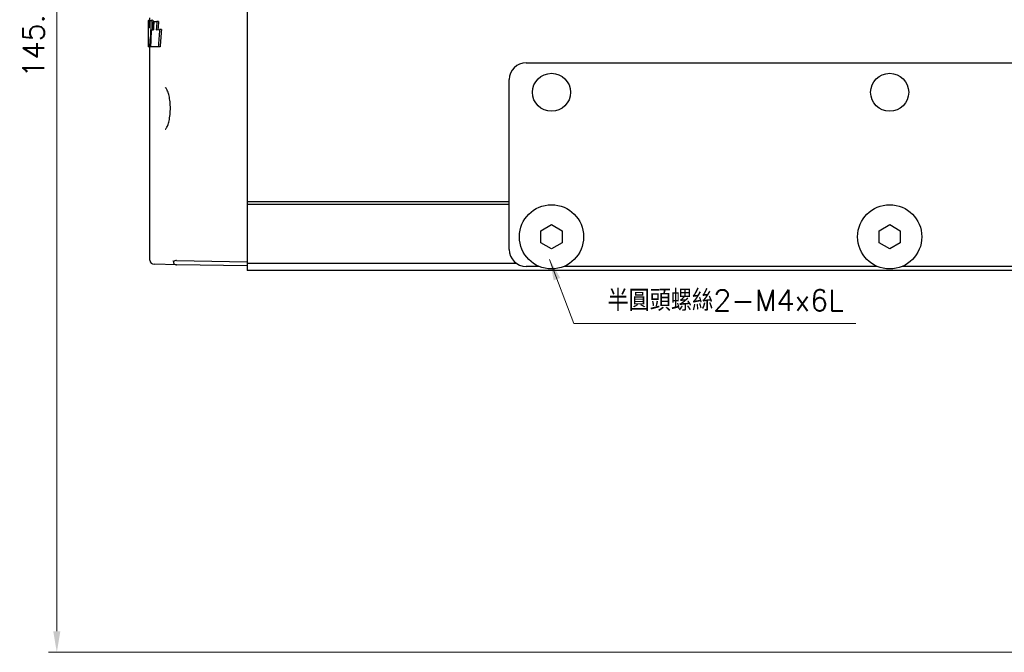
# Model space of a CAD drawing. Header units: millimetres. Extents: x 399 to 6233, y -1870 to 1602.
# Tile 454 of 656: x 5407 to 5524, y -272 to -197. Entities that reach past the tile are written whole.
import ezdxf

# ---------------------------------------------------------------- set-up
doc = ezdxf.new("R2010")
doc.units = ezdxf.units.MM
for name, color, linetype, lineweight in [('AM_0', 7, 'Continuous', 50), ('AM_5', 3, 'Continuous', 25), ('可見 (ISO)', 7, 'Continuous', 25)]:
    doc.layers.add(name, color=color, linetype=linetype, lineweight=lineweight)
doc.styles.add('尺寸標註', font='romans.shx', dxfattribs={"bigfont": 'CHINESET.SHX'})
doc.dimstyles.new('CNS1', dxfattribs={"dimtxt": 2.5, "dimasz": 2.5, "dimexe": 1, "dimexo": 1, "dimgap": 1.5, "dimtad": 1, "dimtoh": 1, "dimdec": 1, "dimdsep": 46, "dimtxsty": '尺寸標註', "dimcen": 0, "dimclrd": 2, "dimclre": 2, "dimclrt": 1, "dimadec": 0, "dimazin": 2, "dimtp": 0.1, "dimtm": 0.1, "dimtfac": 0.71, "dimtdec": 1, "dimtmove": 0, "dimatfit": 0, "dimfxl": 0, "dimlwd": 13, "dimlwe": 13, "dimarcsym": 0})
doc.dimstyles.new('CNS1$0', dxfattribs={"dimtxt": 2.5, "dimasz": 2.5, "dimexe": 1, "dimexo": 1, "dimgap": 1.5, "dimtad": 1, "dimtoh": 1, "dimdec": 1, "dimdsep": 46, "dimtxsty": '尺寸標註', "dimcen": 0, "dimclrd": 2, "dimclre": 2, "dimclrt": 1, "dimadec": 0, "dimazin": 2, "dimtp": 0.1, "dimtm": 0.1, "dimtfac": 0.71, "dimtdec": 1, "dimtmove": 0, "dimatfit": 0, "dimfxl": 0, "dimlwd": 13, "dimlwe": 13, "dimarcsym": 0})

# ---------------------------------------------------------------- blocks, each defined once
blk = doc.blocks.new('*D362')
at = {"layer": 'AM_5', "color": 2, "lineweight": 13}
for p, q in [((5460.18, -126.25), (5410.83, -126.25)), ((5411.83, -128.75), (5411.83, -269.43)), ((5570.34, -271.93), (5410.83, -271.93))]:
    blk.add_line(p, q, dxfattribs=at)
at = {"layer": 'AM_5', "color": 2, "lineweight": -2}
for points in [[(5411.41, -128.75), (5412.25, -128.75), (5411.83, -126.25)], [(5411.41, -269.43), (5412.25, -269.43), (5411.83, -271.93)]]:
    blk.add_solid(points, dxfattribs=at)
at = {"layer": 'Defpoints', "color": 0, "lineweight": -2}
for p in [(5461.18, -126.25), (5411.83, -271.93), (5571.34, -271.93)]:
    blk.add_point(p, dxfattribs=at)
at = {"layer": 'AM_5', "color": 1, "insert": (5409.08, -199.09), "char_height": 2.5, "attachment_point": 5, "rotation": 90, "style": '尺寸標註'}
blk.add_mtext('145.7', dxfattribs=at)

msp = doc.modelspace()

# ---------------------------------------------------------------- linework, layer by layer
at = {"layer": '可見 (ISO)'}
for p, q in [((5434.342, -192.297), (5434.342, -218.625)), ((5422.642, -197.133), (5422.687, -197.132)), ((5422.642, -197.283), (5422.642, -200.121)), ((5422.776, -197.13), (5422.687, -197.132)), ((5422.776, -197.13), (5422.973, -197.127)), ((5422.842, -197.129), (5422.842, -196.819)), ((5423.175, -197.123), (5422.973, -197.127)), ((5423.301, -197.259), (5423.657, -197.252)), ((5423.863, -197.249), (5423.657, -197.252)), ((5422.675, -198.019), (5422.755, -198.018)), ((5422.96, -199.1), (5422.901, -199.099)), ((5422.993, -198.244), (5423.248, -198.239)), ((5423.59, -198.233), (5423.995, -198.226)), ((5424.202, -198.223), (5423.995, -198.226)), ((5422.771, -200.257), (5422.644, -200.255)), ((5422.917, -200.26), (5422.771, -200.257)), ((5422.842, -225.505), (5422.842, -200.258)), ((5423.834, -200.276), (5422.917, -200.26)), ((5424.04, -200.279), (5423.834, -200.276)), ((5467.342, -202.147), (5568.342, -202.147)), ((5465.342, -224.247), (5465.342, -204.147)), ((5434.342, -218.625), (5434.342, -218.925)), ((5465.342, -218.625), (5434.342, -218.625)), ((5434.342, -218.925), (5434.342, -225.925)), ((5465.342, -218.925), (5434.342, -218.925)), ((5469.092, -222.026), (5470.342, -221.304)), ((5469.092, -223.469), (5469.092, -222.026)), ((5470.342, -221.304), (5471.592, -222.026)), ((5471.592, -222.026), (5471.592, -223.469)), ((5509.092, -222.026), (5510.342, -221.304)), ((5509.092, -223.469), (5509.092, -222.026)), ((5510.342, -221.304), (5511.592, -222.026)), ((5511.592, -222.026), (5511.592, -223.469)), ((5470.342, -224.191), (5469.092, -223.469)), ((5471.592, -223.469), (5470.342, -224.191)), ((5510.342, -224.191), (5509.092, -223.469)), ((5511.592, -223.469), (5510.342, -224.191)), ((5426, -225.552), (5434.342, -225.697)), ((5434.342, -225.925), (5434.342, -226.747)), ((5466.253, -225.925), (5434.342, -225.925)), ((5425.999, -226.052), (5423.333, -226.005)), ((5434.342, -226.197), (5425.999, -226.052)), ((5547.342, -226.747), (5434.342, -226.747)), ((5468.862, -226.247), (5467.342, -226.247)), ((5508.862, -226.247), (5471.821, -226.247)), ((5565.342, -226.247), (5511.821, -226.247))]:
    msp.add_line(p, q, dxfattribs=at)
for centre, radius in [((5470.342, -205.647), 2.25), ((5510.342, -205.647), 2.25), ((5470.342, -222.747), 3.8), ((5510.342, -222.747), 3.8)]:
    msp.add_circle(centre, radius, dxfattribs=at)
for centre, radius, start, end in [((5467.342, -204.147), 2, 90, 180), ((5467.342, -224.247), 2, 180, 270), ((5423.342, -225.505), 0.5, 180, 269)]:
    msp.add_arc(centre, radius, start, end, dxfattribs=at)
for centre, major_axis, ratio, start_param, end_param in [((5468.592, -194.664), (-0.94, -142.854), 0.3215892, 4.7317837, 4.7328382), ((5910.278, -206.055), (-486.921, 27.752), 0.9518055, 0.0405892, 0.0425009), ((5910.622, -205.415), (-487.264, -27.772), 0.9518055, 6.2055425, 6.2074532), ((5901.217, -216.563), (-477.869, 27.237), 0.9518055, 0.0171422, 0.0214743), ((5899.233, -216.56), (-475.689, 27.112), 0.9518055, 0.0169445, 0.0194115), ((5898.281, -218.368), (-474.931, -27.069), 0.9518055, 6.1767435, 6.1789116), ((5879.767, -228.23), (-456.422, 26.014), 0.9518055, 6.2717561, 6.2740159), ((5877.686, -228.217), (-454.145, 25.884), 0.9518055, 6.2714205, 6.2736917), ((5899.118, -213.037), (-475.786, -26.917), 0.9510687, 6.1911294, 6.1955786), ((5864.64, -232.838), (-441.308, 24.967), 0.9510687, 6.2601882, 6.2650781), ((5862.566, -232.82), (-439.037, 24.838), 0.9510687, 6.2597951, 6.2647277), ((5426.009, -225.553), (-0.411, 0.41), 0.7015398, 0.9550093, 1.2984655), ((5426.008, -226.052), (0.358, -0.361), 0.9656926, 2.3605575, 3.2249852)]:
    msp.add_ellipse(centre, major_axis=major_axis, ratio=ratio, start_param=start_param, end_param=end_param, dxfattribs=at)
for points, knots in [([(5422.771, -200.257), (5422.782, -200.238), (5422.794, -200.198), (5422.825, -200.049), (5422.843, -199.915), (5422.874, -199.606), (5422.887, -199.41), (5422.898, -199.164), (5422.9, -199.132), (5422.901, -199.099)], [0.80890842, 0.80890842, 0.80890842, 0.80890842, 0.85368931, 0.85368931, 0.91955878, 0.91955878, 0.98523674, 0.98523674, 0.99498884, 0.99498884, 0.99498884, 0.99498884]), ([(5422.642, -200.121), (5422.642, -200.144), (5422.642, -200.164), (5422.642, -200.225), (5422.643, -200.25), (5422.644, -200.255)], [-0.197004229, -0.197004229, -0.197004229, -0.197004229, -0.184272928, -0.184272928, -0.151806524, -0.151806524, -0.151806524, -0.151806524]), ([(5425.222, -206.776), (5425.196, -206.524), (5425.156, -206.283), (5425.059, -205.857), (5425, -205.666), (5424.876, -205.36), (5424.808, -205.24), (5424.696, -205.102), (5424.654, -205.084), (5424.647, -205.083), (5424.647, -205.083), (5424.647, -205.083)], [0, 0, 0, 0, 0.07984838, 0.07984838, 0.16037038, 0.16037038, 0.24225079, 0.24225079, 0.31971797, 0.31971797, 0.3306915, 0.3306915, 0.3306915, 0.3306915]), ([(5424.647, -210.012), (5424.647, -210.012), (5424.677, -210.007), (5424.78, -209.895), (5424.844, -209.794), (5424.964, -209.529), (5425.021, -209.364), (5425.125, -208.97), (5425.171, -208.733), (5425.236, -208.23), (5425.256, -207.96), (5425.261, -207.658), (5425.261, -207.625), (5425.262, -207.544), (5425.262, -207.496), (5425.259, -207.301), (5425.253, -207.155), (5425.237, -206.933), (5425.23, -206.854), (5425.222, -206.776)], [0.00254703, 0.00254703, 0.00254703, 0.00254703, 0.08006767, 0.08006767, 0.15834865, 0.15834865, 0.23395473, 0.23395473, 0.31607054, 0.31607054, 0.39717808, 0.39717808, 0.40688014, 0.40688014, 0.4214367, 0.4214367, 0.4652627, 0.4652627, 0.48989307, 0.48989307, 0.48989307, 0.48989307]), ([(5425.622, -225.72), (5425.623, -225.761), (5425.63, -225.801), (5425.66, -225.877), (5425.682, -225.913), (5425.741, -225.972), (5425.775, -225.995), (5425.843, -226.026), (5425.873, -226.035), (5425.936, -226.048), (5425.967, -226.051), (5425.999, -226.052)], [0.00000099, 0.00000099, 0.00000099, 0.00000099, 0.017029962, 0.017029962, 0.033281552, 0.033281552, 0.04744352, 0.04744352, 0.057327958, 0.057327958, 0.06696406, 0.06696406, 0.06696406, 0.06696406])]:
    msp.add_open_spline(points, degree=3, knots=knots, dxfattribs=at)

# ---------------------------------------------------------------- texts
at = {"layer": 'AM_0', "color": 1, "insert": (5476.964, -231.529), "char_height": 2.5, "attachment_point": 7, "style": '尺寸標註'}
msp.add_mtext('半圓頭螺絲2-M4x6L', dxfattribs=at)

# ---------------------------------------------------------------- dimensions: what is measured, and where the dimension line sits
at = {"layer": 'AM_5'}
dim = msp.add_linear_dim(base=(5411.83, -271.929), p1=(5461.176, -126.247), p2=(5571.342, -271.929), angle=90, dimstyle='CNS1$0', override={"dimpost": '', "dimfxl": 4, "dimarcsym": 1}, dxfattribs=at)
dim.commit()
dim.dimension.update_dxf_attribs({"geometry": '*D362', "text_midpoint": (5409.08, -199.088)})

# ---------------------------------------------------------------- leaders
at = {"layer": 'AM_0', "annotation_type": 0, "has_hookline": 1, "hookline_direction": 0, "text_width": 29.368}
msp.add_leader([(5470.113, -225.418), (5472.964, -233.029), (5475.464, -233.029)], dimstyle='CNS1', dxfattribs=at)

doc.saveas('drawing.dxf')
